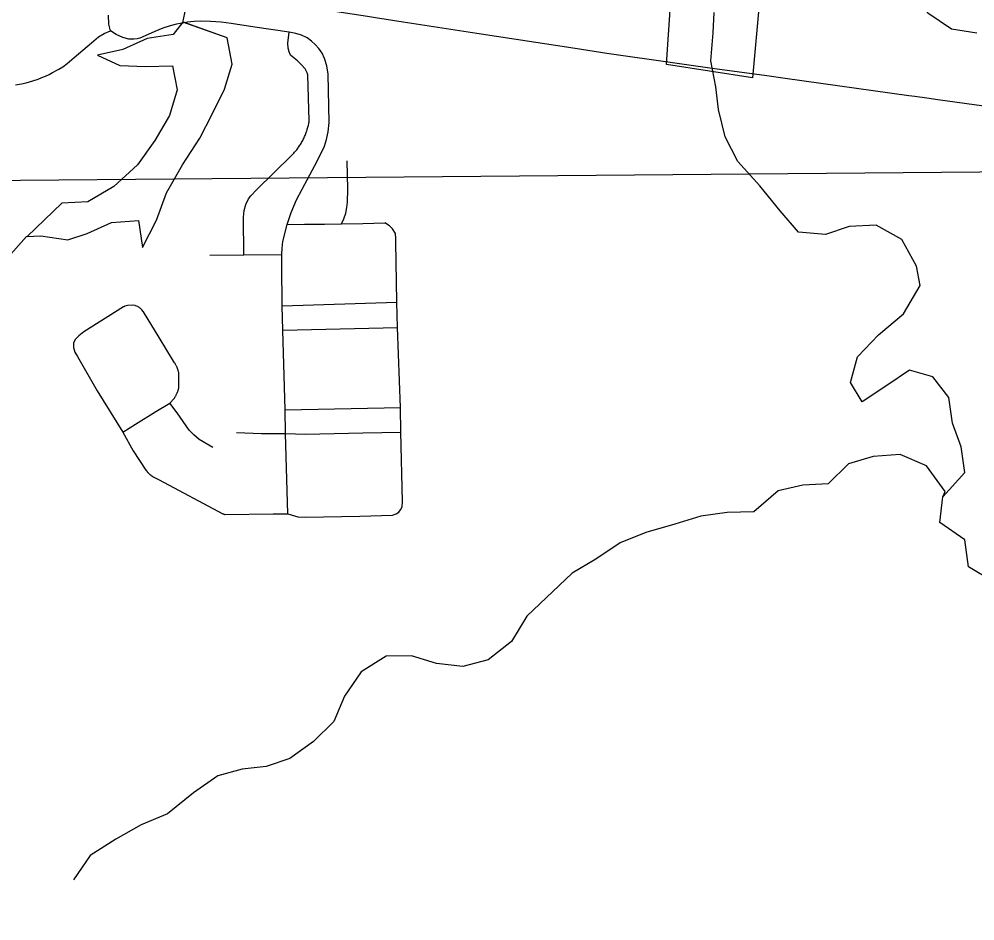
# Model space of a CAD drawing. Extents: x 0 to 34, y 0 to 22.
# Drawn here: x 5.5847 to 5.8263, y 15.4488 to 15.6766 of the extents above; entities that cross this region are included whole.
import ezdxf

# ---------------------------------------------------------------- set-up
doc = ezdxf.new("R2010")
doc.units = 0
for name, color, linetype in [('GM_X_Corporation', 7, 'Continuous'), ('GM_X_Major_River', 7, 'Continuous'), ('GM_X_Minor_Lake', 7, 'Continuous'), ('GM_X_Minor_River', 7, 'Continuous'), ('GM_X_Rail_Line_Text', 7, 'Continuous'), ('GM_X_State_Route', 7, 'Continuous'), ('GM_X_Township', 7, 'Continuous'), ('GM_X_Township_Road', 7, 'Continuous')]:
    doc.layers.add(name, color=color, linetype=linetype)

msp = doc.modelspace()

# ---------------------------------------------------------------- linework, layer by layer
at = {"layer": 'GM_X_Corporation'}
msp.add_lwpolyline([(5.77598, 15.72669), (5.77009, 15.6618), (5.7483, 15.66518), (5.75135, 15.71048)], dxfattribs=at)
at = {"layer": 'GM_X_Major_River'}
msp.add_lwpolyline([(5.83116, 15.53441), (5.82464, 15.53825), (5.82373, 15.54506), (5.81739, 15.54946), (5.81819, 15.55593), (5.82372, 15.56213), (5.82281, 15.56856), (5.8206, 15.57458), (5.81969, 15.58101), (5.8156, 15.58623), (5.8097, 15.58799), (5.8043, 15.58426), (5.79778, 15.57994), (5.79483, 15.5848), (5.79657, 15.59129), (5.80193, 15.59692), (5.80824, 15.60219), (5.81242, 15.60931), (5.81155, 15.61422), (5.80781, 15.62096), (5.80129, 15.62461), (5.79449, 15.62426), (5.78849, 15.62222), (5.78167, 15.62282), (5.77701, 15.62822), (5.77194, 15.63455), (5.76632, 15.64068), (5.76315, 15.64687), (5.76148, 15.65385), (5.76078, 15.65953), (5.75949, 15.66614), (5.76009, 15.67318), (5.76035, 15.67831)], dxfattribs=at)
at = {"layer": 'GM_X_Minor_Lake'}
for points in [[(5.58655, 15.62172), (5.59013, 15.62192), (5.59696, 15.62091), (5.60185, 15.62251), (5.60804, 15.62527), (5.61484, 15.62577), (5.6159, 15.61896), (5.61938, 15.62585), (5.6219, 15.63273), (5.62594, 15.63982), (5.63036, 15.64654), (5.63347, 15.65266), (5.63657, 15.65898), (5.63854, 15.66528), (5.63729, 15.67189), (5.62595, 15.67593)], [(5.58671, 15.62173), (5.59013, 15.62192), (5.59696, 15.62091), (5.60185, 15.62251), (5.60804, 15.62527), (5.61484, 15.62577), (5.6159, 15.61896), (5.61938, 15.62585), (5.6219, 15.63273), (5.62594, 15.63982), (5.63036, 15.64654), (5.63347, 15.65266), (5.63657, 15.65898), (5.63854, 15.66528), (5.63729, 15.67189), (5.62606, 15.67589)], [(5.62606, 15.67589), (5.62365, 15.67279), (5.61705, 15.67173), (5.61086, 15.66896), (5.60446, 15.66752), (5.61018, 15.66497), (5.61661, 15.6647), (5.62342, 15.66482), (5.62466, 15.65877), (5.62269, 15.65228), (5.61902, 15.64596), (5.61459, 15.63981), (5.60863, 15.63439), (5.60208, 15.63048), (5.59547, 15.63018), (5.58671, 15.62173)], [(5.62596, 15.67576), (5.62365, 15.67279), (5.61705, 15.67173), (5.61086, 15.66896), (5.60446, 15.66752), (5.61018, 15.66497), (5.61661, 15.6647), (5.62342, 15.66482), (5.62466, 15.65877), (5.62269, 15.65228), (5.61902, 15.64596), (5.61459, 15.63981), (5.60863, 15.63439), (5.60208, 15.63048), (5.59547, 15.63018), (5.58671, 15.62173)]]:
    msp.add_lwpolyline(points, dxfattribs=at)
at = {"layer": 'GM_X_Minor_River'}
for points in [[(5.79599, 15.74023), (5.79854, 15.74057), (5.80501, 15.73841), (5.81095, 15.73415), (5.81332, 15.72831), (5.81154, 15.72183), (5.81052, 15.71555), (5.8059, 15.7092), (5.80431, 15.70291), (5.80462, 15.6959), (5.80643, 15.69005), (5.80976, 15.68347), (5.81439, 15.67824), (5.82032, 15.67417), (5.82677, 15.67314)], [(5.63294, 15.69319), (5.63062, 15.68687), (5.62699, 15.68053), (5.62596, 15.67576)], [(5.58655, 15.62172), (5.5812, 15.61571), (5.5754, 15.61311), (5.5702, 15.60901), (5.56673, 15.60342), (5.56346, 15.59766), (5.5571, 15.59485), (5.55074, 15.59186), (5.54634, 15.58568), (5.54365, 15.57936), (5.54152, 15.57305), (5.53864, 15.56672), (5.53671, 15.56023), (5.53574, 15.55337), (5.53666, 15.54618), (5.53566, 15.54009), (5.53502, 15.53495), (5.53344, 15.52979), (5.53017, 15.52383), (5.53258, 15.51782), (5.53292, 15.51118), (5.52964, 15.50579)], [(5.81819, 15.55593), (5.81872, 15.55727), (5.81403, 15.56381), (5.80735, 15.56669), (5.80055, 15.56615), (5.79436, 15.5643), (5.78918, 15.55924), (5.78276, 15.55891), (5.77655, 15.55743), (5.77043, 15.55217), (5.76363, 15.55201), (5.75703, 15.5511), (5.75046, 15.54905), (5.74313, 15.54698), (5.73657, 15.54436), (5.73043, 15.54024), (5.72446, 15.53668), (5.71299, 15.52579), (5.70916, 15.51944), (5.70322, 15.51475), (5.69683, 15.51308), (5.69019, 15.51388), (5.6839, 15.51582), (5.67748, 15.51567), (5.67114, 15.51173), (5.66693, 15.50556), (5.66424, 15.49923), (5.65906, 15.49418), (5.65311, 15.48987), (5.64711, 15.48783), (5.64107, 15.48712), (5.63487, 15.48546), (5.62873, 15.48114), (5.62223, 15.47587), (5.61549, 15.47306), (5.60914, 15.4695), (5.60262, 15.46536), (5.59841, 15.45919)]]:
    msp.add_lwpolyline(points, dxfattribs=at)
at = {"layer": 'GM_X_Rail_Line_Text'}
msp.add_lwpolyline([(6.74627, 14.37116), (6.74201, 15.01654), (6.74144, 15.02092), (6.73934, 15.12764), (6.74001, 15.34907), (6.73918, 15.60382), (6.74001, 15.64147), (6.73142, 15.64139), (6.61338, 15.64137), (6.52036, 15.64103), (6.49563, 15.64107), (6.48595, 15.64093), (6.45516, 15.64069), (6.41795, 15.64046), (6.33251, 15.63938), (6.29968, 15.63934), (6.24955, 15.63838), (6.24231, 15.63821), (6.14973, 15.63585), (6.04406, 15.63962), (6.04095, 15.63985), (5.15815, 15.63216)], dxfattribs=at)
at = {"layer": 'GM_X_State_Route'}
for points in [[(5.61429, 15.68641), (5.63601, 15.68297), (5.6415, 15.68213), (5.66495, 15.67853), (5.67275, 15.67736), (5.67474, 15.67703), (5.68175, 15.67595), (5.70038, 15.6731), (5.7252, 15.66929), (5.7332, 15.66806), (5.75039, 15.66562)], [(5.75039, 15.66562), (5.75988, 15.66428), (5.77364, 15.66243)], [(5.77364, 15.66243), (5.77835, 15.66174), (5.80955, 15.65738), (5.81108, 15.65717)], [(5.81108, 15.65717), (5.81415, 15.65674), (5.81693, 15.65636), (5.83526, 15.6538), (5.86462, 15.6497), (5.86654, 15.64943), (5.87232, 15.64869), (5.87436, 15.64842), (5.87817, 15.64791), (5.88404, 15.64724), (5.89246, 15.64645), (5.89299, 15.64642), (5.8935, 15.64634), (5.89898, 15.64579), (5.9043, 15.64532), (5.90963, 15.64494), (5.91496, 15.64466), (5.92162, 15.64443), (5.95011, 15.64328), (6.00922, 15.64088), (6.01095, 15.64081), (6.04478, 15.63944)]]:
    msp.add_lwpolyline(points, dxfattribs=at)
at = {"layer": 'GM_X_Township'}
msp.add_lwpolyline([(6.72576, 17.34372), (6.73112, 16.77245), (6.7311, 16.53864), (6.73111, 16.53754), (6.73161, 16.49675), (6.73164, 16.49443), (6.7317, 16.48075), (6.73239, 16.31915), (6.74001, 15.64147), (6.73142, 15.64139), (6.61338, 15.64137), (6.52036, 15.64103), (6.49563, 15.64107), (6.48595, 15.64093), (6.45516, 15.64069), (6.41795, 15.64046), (6.33251, 15.63938), (6.29968, 15.63934), (6.24955, 15.63838), (6.24231, 15.63821), (6.14973, 15.63585), (6.04406, 15.63962), (6.04095, 15.63985), (5.15815, 15.63216)], dxfattribs=at)
at = {"layer": 'GM_X_Township_Road'}
for p, q in [((5.6678, 15.63366), (5.66763, 15.64082)), ((5.65116, 15.60419), (5.68016, 15.60517)), ((5.65133, 15.5981), (5.68034, 15.59873)), ((5.65195, 15.57795), (5.68105, 15.57856))]:
    msp.add_line(p, q, dxfattribs=at)
for points in [[(5.65624, 15.63369), (5.66009, 15.64089), (5.66186, 15.64452), (5.66239, 15.64624), (5.66278, 15.64816), (5.66301, 15.65052), (5.66278, 15.66275), (5.66244, 15.66486), (5.6619, 15.66668), (5.66126, 15.66801), (5.66043, 15.66923), (5.65949, 15.67027), (5.65861, 15.6711), (5.65753, 15.67194), (5.6561, 15.67257), (5.6546, 15.67304), (5.65291, 15.67332), (5.64429, 15.67458), (5.63831, 15.6755), (5.63576, 15.67589), (5.63306, 15.67606), (5.63045, 15.67611), (5.62896, 15.67605), (5.62721, 15.67588), (5.6245, 15.67536), (5.62283, 15.67496), (5.62103, 15.67435), (5.61896, 15.67353), (5.61654, 15.67239), (5.61518, 15.67182), (5.61449, 15.67167), (5.61366, 15.67154), (5.61238, 15.67159), (5.61086, 15.67198), (5.60924, 15.67272), (5.60777, 15.6737), (5.60737, 15.67537), (5.6073, 15.67763)], [(5.58378, 15.66005), (5.58527, 15.66033), (5.5865, 15.66059), (5.58819, 15.66107), (5.58948, 15.66151), (5.59042, 15.66188), (5.59137, 15.66223), (5.59226, 15.66264), (5.59312, 15.66312), (5.59475, 15.664), (5.5957, 15.66463), (5.5968, 15.66545), (5.59861, 15.66695), (5.60295, 15.67066), (5.60477, 15.67213), (5.60619, 15.67301), (5.60777, 15.6737)], [(5.64472, 15.63348), (5.65355, 15.64219), (5.65374, 15.64239), (5.65394, 15.64259), (5.65413, 15.64279), (5.65431, 15.643), (5.65449, 15.64321), (5.65467, 15.64343), (5.65484, 15.64365), (5.65501, 15.64387), (5.65518, 15.64409), (5.65534, 15.64432), (5.6555, 15.64455), (5.65565, 15.64478), (5.65581, 15.64501), (5.65595, 15.64525), (5.65609, 15.64549), (5.65623, 15.64573), (5.65636, 15.64598), (5.65649, 15.64623), (5.65662, 15.64648), (5.65674, 15.64673), (5.65685, 15.64698), (5.65696, 15.64724), (5.65707, 15.6475), (5.65717, 15.64776), (5.65727, 15.64802), (5.65736, 15.64828), (5.65745, 15.64855), (5.65753, 15.64881), (5.65761, 15.64908), (5.65769, 15.64935), (5.65776, 15.64962), (5.65782, 15.64989), (5.65788, 15.65017), (5.65794, 15.65044), (5.65799, 15.65071), (5.65803, 15.65099), (5.65768, 15.66254), (5.65752, 15.6631), (5.65696, 15.66406), (5.656, 15.66518), (5.65504, 15.66611), (5.65417, 15.66678), (5.65332, 15.66757), (5.65293, 15.66834), (5.6527, 15.66927), (5.65263, 15.6706), (5.65291, 15.67332)], [(5.64152, 15.61713), (5.6414, 15.62657), (5.64154, 15.62831), (5.64198, 15.62984), (5.64269, 15.63122), (5.64321, 15.63196), (5.64472, 15.63348)], [(5.65262, 15.55163), (5.65199, 15.57198), (5.65195, 15.57795), (5.65133, 15.5981), (5.65116, 15.60419), (5.65105, 15.61444), (5.65105, 15.6172), (5.65113, 15.61879), (5.65134, 15.6205), (5.65242, 15.62478), (5.65345, 15.62777), (5.65482, 15.63097), (5.65624, 15.63369)], [(5.66616, 15.62493), (5.66674, 15.62618), (5.66723, 15.62765), (5.66754, 15.62907), (5.66771, 15.6304), (5.6678, 15.63366)], [(5.65242, 15.62478), (5.65684, 15.62483), (5.66185, 15.62488), (5.66616, 15.62493), (5.67158, 15.62504), (5.67715, 15.62516)], [(5.68002, 15.55163), (5.68067, 15.55211), (5.68107, 15.55266), (5.68151, 15.55344), (5.68159, 15.55479), (5.68116, 15.57227), (5.68105, 15.57856), (5.68034, 15.59873), (5.68016, 15.60517), (5.67994, 15.6204), (5.6799, 15.62121), (5.67979, 15.62246), (5.6791, 15.62363), (5.67832, 15.62445), (5.67715, 15.62516)], [(5.63291, 15.61703), (5.64152, 15.61713), (5.65105, 15.6172)], [(5.61086, 15.57229), (5.61408, 15.57432), (5.61925, 15.57748), (5.62277, 15.57962), (5.62384, 15.58077), (5.62392, 15.58089), (5.624, 15.58101), (5.62408, 15.58113), (5.62415, 15.58126), (5.62422, 15.58138), (5.62429, 15.58151), (5.62436, 15.58164), (5.62442, 15.58176), (5.62448, 15.58189), (5.62455, 15.58202), (5.6246, 15.58216), (5.62466, 15.58229), (5.62471, 15.58242), (5.62476, 15.58256), (5.62481, 15.58269), (5.62486, 15.58283), (5.6249, 15.58297), (5.62494, 15.58311), (5.62498, 15.58324), (5.62502, 15.58338), (5.62505, 15.58352), (5.62508, 15.58366), (5.62503, 15.58737), (5.62499, 15.58751), (5.62496, 15.58765), (5.62492, 15.58779), (5.62487, 15.58792), (5.62483, 15.58806), (5.62478, 15.5882), (5.62473, 15.58833), (5.62468, 15.58847), (5.62462, 15.5886), (5.62457, 15.58873), (5.62451, 15.58886), (5.62445, 15.58899), (5.62438, 15.58912), (5.62432, 15.58925), (5.62425, 15.58938), (5.62418, 15.5895), (5.6241, 15.58962), (5.62396, 15.58985), (5.62005, 15.59622), (5.61609, 15.60268), (5.61605, 15.60273), (5.61602, 15.60278), (5.61598, 15.60284), (5.61594, 15.60289), (5.61575, 15.60314), (5.6157, 15.60319), (5.61566, 15.60324), (5.61544, 15.60346), (5.61539, 15.60351), (5.61534, 15.60355), (5.61529, 15.60359), (5.61524, 15.60363), (5.61514, 15.60371), (5.61504, 15.60378), (5.61493, 15.60385), (5.61477, 15.60395), (5.61465, 15.60401), (5.61413, 15.60424), (5.614, 15.60428), (5.61338, 15.60441), (5.61205, 15.60431), (5.61144, 15.6041), (5.61126, 15.60401), (5.6112, 15.60398), (5.61109, 15.60392), (5.60104, 15.5976), (5.59981, 15.59664), (5.59896, 15.59579), (5.59847, 15.59485), (5.59842, 15.59369), (5.59878, 15.59249), (5.5994, 15.59141), (5.60443, 15.58271), (5.61086, 15.57229), (5.61355, 15.56756), (5.61675, 15.56273), (5.61679, 15.56266), (5.61684, 15.56259), (5.61689, 15.56252), (5.61694, 15.56245), (5.61699, 15.56238), (5.61704, 15.56232), (5.61709, 15.56225), (5.61715, 15.56219), (5.6172, 15.56213), (5.61726, 15.56206), (5.61732, 15.562), (5.61737, 15.56194), (5.61743, 15.56188), (5.61749, 15.56182), (5.61756, 15.56176), (5.61762, 15.56171), (5.61768, 15.56165), (5.61774, 15.5616), (5.61781, 15.56154), (5.61788, 15.56149), (5.61794, 15.56144), (5.61801, 15.56139), (5.61808, 15.56135), (5.61815, 15.5613), (5.61822, 15.56125), (5.61829, 15.56121), (5.61836, 15.56116), (5.61843, 15.56112), (5.61857, 15.56104), (5.62007, 15.56025), (5.63618, 15.5517), (5.63626, 15.55167), (5.63633, 15.55163), (5.63641, 15.5516), (5.63648, 15.55156), (5.63656, 15.55153), (5.63671, 15.55147), (5.64886, 15.55163), (5.65262, 15.55163), (5.65517, 15.55093), (5.65696, 15.55082), (5.6708, 15.55106), (5.6791, 15.55136), (5.68002, 15.55163)], [(5.63365, 15.56845), (5.63021, 15.57045), (5.62884, 15.57158), (5.62765, 15.57283), (5.62463, 15.57719), (5.62277, 15.57962)], [(5.6396, 15.57217), (5.64598, 15.57197), (5.65199, 15.57198), (5.65704, 15.57182), (5.67153, 15.57209), (5.68116, 15.57227)]]:
    msp.add_lwpolyline(points, dxfattribs=at)

doc.saveas('drawing.dxf')
